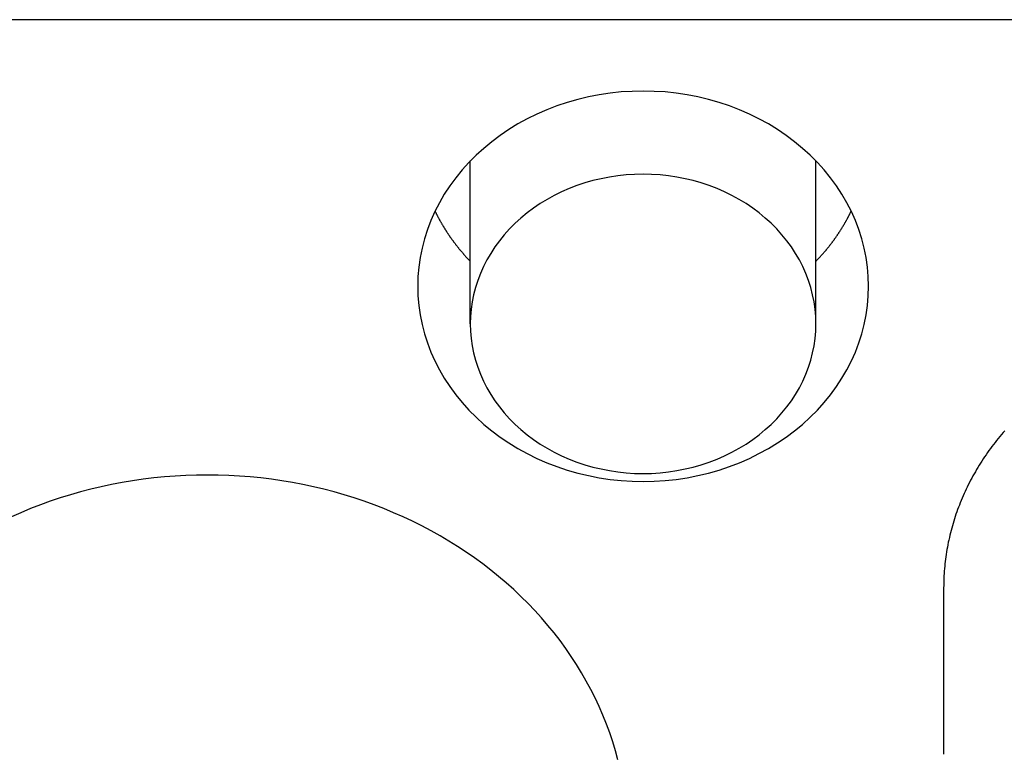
# Model space of a CAD drawing. Extents: x 1107 to 4046, y 937 to 3355.
# Tile 492 of 656: x 2189.33 to 2195.88, y 2670.66 to 2675.55. Entities that reach past the tile are written whole.
import ezdxf

# ---------------------------------------------------------------- set-up
doc = ezdxf.new("R2010")
doc.units = 0
doc.layers.add('KF_VIDA_L___C_REAR', color=7, linetype='CONTINUOUS')

# ---------------------------------------------------------------- blocks, each defined once
blk = doc.blocks.new('KF_VIDA_L___C_REAR')
at = {"layer": 'KF_VIDA_L___C_REAR'}
for p, q in [((42.917343, 986.334237), (-46.917343, 986.334237)), ((5.35, 984.309917), (5.35, 985.393959)), ((7.65, 984.309917), (7.65, 985.393959)), ((8.5, 982.552208), (8.5, 982.152208)), ((8.5, 982.152208), (8.5, 981.44536))]:
    blk.add_line(p, q, dxfattribs=at)
for points in [[(5, 984.56, 0), (5.00181, 984.496, 0), (5.00722, 984.433, 0), (5.01624, 984.369, 0), (5.02882, 984.306, 0), (5.04495, 984.244, 0), (5.06459, 984.183, 0), (5.08768, 984.122, 0), (5.11418, 984.063, 0), (5.14402, 984.005, 0), (5.17712, 983.948, 0), (5.21341, 983.892, 0), (5.2528, 983.838, 0), (5.29519, 983.786, 0), (5.34048, 983.736, 0), (5.38857, 983.688, 0), (5.43934, 983.641, 0), (5.49266, 983.597, 0), (5.54841, 983.556, 0), (5.60645, 983.517, 0), (5.66664, 983.48, 0), (5.72885, 983.446, 0), (5.7929, 983.414, 0), (5.85867, 983.386, 0), (5.92597, 983.36, 0), (5.99467, 983.337, 0), (6.06457, 983.317, 0), (6.13553, 983.3, 0), (6.20736, 983.286, 0), (6.2799, 983.275, 0), (6.35297, 983.267, 0), (6.4264, 983.262, 0), (6.5, 983.261, 0), (6.5736, 983.262, 0), (6.64703, 983.267, 0), (6.7201, 983.275, 0), (6.79264, 983.286, 0), (6.86447, 983.3, 0), (6.93543, 983.317, 0), (7.00533, 983.337, 0), (7.07403, 983.36, 0), (7.14133, 983.386, 0), (7.2071, 983.414, 0), (7.27115, 983.446, 0), (7.33336, 983.48, 0), (7.39355, 983.517, 0), (7.45159, 983.556, 0), (7.50734, 983.597, 0), (7.56066, 983.641, 0), (7.61143, 983.688, 0), (7.65952, 983.736, 0), (7.70481, 983.786, 0), (7.7472, 983.838, 0), (7.78659, 983.892, 0), (7.82288, 983.948, 0), (7.85598, 984.005, 0), (7.88582, 984.063, 0), (7.91232, 984.122, 0), (7.93541, 984.183, 0), (7.95505, 984.244, 0), (7.97118, 984.306, 0), (7.98376, 984.369, 0), (7.99278, 984.433, 0), (7.99819, 984.496, 0), (8, 984.56, 0), (7.99819, 984.624, 0), (7.99278, 984.687, 0), (7.98376, 984.751, 0), (7.97118, 984.813, 0), (7.95505, 984.876, 0), (7.93541, 984.937, 0), (7.91232, 984.998, 0), (7.88582, 985.057, 0), (7.85598, 985.115, 0), (7.82288, 985.172, 0), (7.78659, 985.228, 0), (7.7472, 985.282, 0), (7.70481, 985.334, 0), (7.65952, 985.384, 0), (7.61143, 985.432, 0), (7.56066, 985.478, 0), (7.50734, 985.522, 0), (7.45159, 985.564, 0), (7.39355, 985.603, 0), (7.33336, 985.64, 0), (7.27115, 985.674, 0), (7.2071, 985.706, 0), (7.14133, 985.734, 0), (7.07403, 985.76, 0), (7.00533, 985.783, 0), (6.93543, 985.803, 0), (6.86447, 985.82, 0), (6.79264, 985.834, 0), (6.7201, 985.845, 0), (6.64703, 985.853, 0), (6.5736, 985.857, 0), (6.5, 985.859, 0), (6.4264, 985.857, 0), (6.35297, 985.853, 0), (6.2799, 985.845, 0), (6.20736, 985.834, 0), (6.13553, 985.82, 0), (6.06457, 985.803, 0), (5.99467, 985.783, 0), (5.92597, 985.76, 0), (5.85867, 985.734, 0), (5.7929, 985.706, 0), (5.72885, 985.674, 0), (5.66664, 985.64, 0), (5.60645, 985.603, 0), (5.54841, 985.564, 0), (5.49266, 985.522, 0), (5.43934, 985.478, 0), (5.38857, 985.432, 0), (5.34048, 985.384, 0), (5.29519, 985.334, 0), (5.2528, 985.282, 0), (5.21341, 985.228, 0), (5.17712, 985.172, 0), (5.14402, 985.115, 0), (5.11418, 985.057, 0), (5.08768, 984.998, 0), (5.06459, 984.937, 0), (5.04495, 984.876, 0), (5.02882, 984.813, 0), (5.01624, 984.751, 0), (5.00722, 984.687, 0), (5.00181, 984.624, 0), (5, 984.56, 0)], [(5.35, 984.31, 0), (5.35139, 984.261, 0), (5.35554, 984.212, 0), (5.36245, 984.164, 0), (5.3721, 984.116, 0), (5.38446, 984.068, 0), (5.39952, 984.021, 0), (5.41722, 983.974, 0), (5.43754, 983.929, 0), (5.46041, 983.884, 0), (5.48579, 983.84, 0), (5.51361, 983.798, 0), (5.54381, 983.757, 0), (5.57631, 983.717, 0), (5.61104, 983.678, 0), (5.64791, 983.641, 0), (5.68683, 983.606, 0), (5.72771, 983.572, 0), (5.77045, 983.54, 0), (5.81495, 983.51, 0), (5.86109, 983.482, 0), (5.90878, 983.456, 0), (5.95789, 983.432, 0), (6.00831, 983.41, 0), (6.05991, 983.39, 0), (6.11258, 983.372, 0), (6.16617, 983.357, 0), (6.22057, 983.344, 0), (6.27565, 983.333, 0), (6.33126, 983.325, 0), (6.38728, 983.319, 0), (6.44357, 983.315, 0), (6.5, 983.314, 0), (6.55643, 983.315, 0), (6.61272, 983.319, 0), (6.66874, 983.325, 0), (6.72435, 983.333, 0), (6.77943, 983.344, 0), (6.83383, 983.357, 0), (6.88742, 983.372, 0), (6.94009, 983.39, 0), (6.99169, 983.41, 0), (7.04211, 983.432, 0), (7.09122, 983.456, 0), (7.13891, 983.482, 0), (7.18505, 983.51, 0), (7.22955, 983.54, 0), (7.27229, 983.572, 0), (7.31317, 983.606, 0), (7.35209, 983.641, 0), (7.38896, 983.678, 0), (7.42369, 983.717, 0), (7.45619, 983.757, 0), (7.48639, 983.798, 0), (7.51421, 983.84, 0), (7.53959, 983.884, 0), (7.56246, 983.929, 0), (7.58278, 983.974, 0), (7.60048, 984.021, 0), (7.61554, 984.068, 0), (7.6279, 984.116, 0), (7.63755, 984.164, 0), (7.64446, 984.212, 0), (7.64861, 984.261, 0), (7.65, 984.31, 0), (7.64861, 984.359, 0), (7.64446, 984.408, 0), (7.63755, 984.456, 0), (7.6279, 984.504, 0), (7.61554, 984.552, 0), (7.60048, 984.599, 0), (7.58278, 984.645, 0), (7.56246, 984.691, 0), (7.53959, 984.736, 0), (7.51421, 984.779, 0), (7.48639, 984.822, 0), (7.45619, 984.863, 0), (7.42369, 984.903, 0), (7.38896, 984.942, 0), (7.35209, 984.979, 0), (7.31317, 985.014, 0), (7.27229, 985.048, 0), (7.22955, 985.08, 0), (7.18505, 985.11, 0), (7.13891, 985.138, 0), (7.09122, 985.164, 0), (7.04211, 985.188, 0), (6.99169, 985.21, 0), (6.94009, 985.23, 0), (6.88742, 985.248, 0), (6.83383, 985.263, 0), (6.77943, 985.276, 0), (6.72435, 985.287, 0), (6.66874, 985.295, 0), (6.61272, 985.301, 0), (6.55643, 985.305, 0), (6.5, 985.306, 0), (6.44357, 985.305, 0), (6.38728, 985.301, 0), (6.33126, 985.295, 0), (6.27565, 985.287, 0), (6.22057, 985.276, 0), (6.16617, 985.263, 0), (6.11258, 985.248, 0), (6.05991, 985.23, 0), (6.00831, 985.21, 0), (5.95789, 985.188, 0), (5.90878, 985.164, 0), (5.86109, 985.138, 0), (5.81495, 985.11, 0), (5.77045, 985.08, 0), (5.72771, 985.048, 0), (5.68683, 985.014, 0), (5.64791, 984.979, 0), (5.61104, 984.942, 0), (5.57631, 984.903, 0), (5.54381, 984.863, 0), (5.51361, 984.822, 0), (5.48579, 984.779, 0), (5.46041, 984.736, 0), (5.43754, 984.691, 0), (5.41722, 984.645, 0), (5.39952, 984.599, 0), (5.38446, 984.552, 0), (5.3721, 984.504, 0), (5.36245, 984.456, 0), (5.35554, 984.408, 0), (5.35139, 984.359, 0), (5.35, 984.31, 0)], [(5.11556, 985.06, 0), (5.11693, 985.057, 0), (5.1183, 985.054, 0), (5.11968, 985.051, 0), (5.12107, 985.049, 0), (5.12247, 985.046, 0), (5.12388, 985.043, 0), (5.12529, 985.04, 0), (5.12671, 985.037, 0), (5.12814, 985.035, 0), (5.12957, 985.032, 0), (5.13101, 985.029, 0), (5.13247, 985.026, 0), (5.13392, 985.023, 0), (5.13539, 985.021, 0), (5.13686, 985.018, 0), (5.13834, 985.015, 0), (5.13983, 985.012, 0), (5.14133, 985.009, 0), (5.14283, 985.007, 0), (5.14434, 985.004, 0), (5.14586, 985.001, 0), (5.14739, 984.998, 0), (5.14892, 984.996, 0), (5.15046, 984.993, 0), (5.15201, 984.99, 0), (5.15357, 984.987, 0), (5.15513, 984.985, 0), (5.15671, 984.982, 0), (5.15828, 984.979, 0), (5.15987, 984.976, 0), (5.16146, 984.974, 0), (5.16307, 984.971, 0), (5.16467, 984.968, 0), (5.16629, 984.965, 0), (5.16791, 984.963, 0), (5.16955, 984.96, 0), (5.17118, 984.957, 0), (5.17283, 984.955, 0), (5.17448, 984.952, 0), (5.17614, 984.949, 0), (5.17781, 984.946, 0), (5.17949, 984.944, 0), (5.18117, 984.941, 0), (5.18286, 984.938, 0), (5.18456, 984.936, 0), (5.18626, 984.933, 0), (5.18797, 984.93, 0), (5.18969, 984.928, 0), (5.19142, 984.925, 0), (5.19315, 984.922, 0), (5.1949, 984.92, 0), (5.19664, 984.917, 0), (5.1984, 984.914, 0), (5.20016, 984.912, 0), (5.20193, 984.909, 0), (5.20371, 984.906, 0), (5.2055, 984.904, 0), (5.20729, 984.901, 0), (5.20909, 984.898, 0), (5.21089, 984.896, 0), (5.21271, 984.893, 0), (5.21453, 984.89, 0), (5.21635, 984.888, 0), (5.21819, 984.885, 0), (5.22003, 984.883, 0), (5.22188, 984.88, 0), (5.22374, 984.877, 0), (5.2256, 984.875, 0), (5.22747, 984.872, 0), (5.22935, 984.87, 0), (5.23123, 984.867, 0), (5.23313, 984.864, 0), (5.23502, 984.862, 0), (5.23693, 984.859, 0), (5.23884, 984.857, 0), (5.24076, 984.854, 0), (5.24269, 984.851, 0), (5.24462, 984.849, 0), (5.24656, 984.846, 0), (5.24851, 984.844, 0), (5.25047, 984.841, 0), (5.25243, 984.839, 0), (5.2544, 984.836, 0), (5.25637, 984.834, 0), (5.25836, 984.831, 0), (5.26035, 984.829, 0), (5.26234, 984.826, 0), (5.26435, 984.823, 0), (5.26636, 984.821, 0), (5.26837, 984.818, 0), (5.2704, 984.816, 0), (5.27243, 984.813, 0), (5.27447, 984.811, 0), (5.27651, 984.808, 0), (5.27856, 984.806, 0), (5.28062, 984.803, 0), (5.28268, 984.801, 0), (5.28476, 984.798, 0), (5.28683, 984.796, 0), (5.28892, 984.793, 0), (5.29101, 984.791, 0), (5.29311, 984.789, 0), (5.29522, 984.786, 0), (5.29733, 984.784, 0), (5.29945, 984.781, 0), (5.30157, 984.779, 0), (5.3037, 984.776, 0), (5.30584, 984.774, 0), (5.30799, 984.771, 0), (5.31014, 984.769, 0), (5.3123, 984.766, 0), (5.31446, 984.764, 0), (5.31664, 984.762, 0), (5.31882, 984.759, 0), (5.321, 984.757, 0), (5.32319, 984.754, 0), (5.32539, 984.752, 0), (5.3276, 984.75, 0), (5.32981, 984.747, 0), (5.33202, 984.745, 0), (5.33425, 984.742, 0), (5.33648, 984.74, 0), (5.33872, 984.738, 0), (5.34096, 984.735, 0), (5.34321, 984.733, 0), (5.34547, 984.731, 0), (5.34773, 984.728, 0), (5.35, 984.726, 0)], [(7.65, 984.726, 0), (7.65227, 984.728, 0), (7.65453, 984.731, 0), (7.65679, 984.733, 0), (7.65904, 984.735, 0), (7.66128, 984.738, 0), (7.66352, 984.74, 0), (7.66575, 984.742, 0), (7.66798, 984.745, 0), (7.67019, 984.747, 0), (7.6724, 984.75, 0), (7.67461, 984.752, 0), (7.67681, 984.754, 0), (7.679, 984.757, 0), (7.68118, 984.759, 0), (7.68336, 984.762, 0), (7.68554, 984.764, 0), (7.6877, 984.766, 0), (7.68986, 984.769, 0), (7.69201, 984.771, 0), (7.69416, 984.774, 0), (7.6963, 984.776, 0), (7.69843, 984.779, 0), (7.70055, 984.781, 0), (7.70267, 984.784, 0), (7.70478, 984.786, 0), (7.70689, 984.789, 0), (7.70899, 984.791, 0), (7.71108, 984.793, 0), (7.71317, 984.796, 0), (7.71524, 984.798, 0), (7.71732, 984.801, 0), (7.71938, 984.803, 0), (7.72144, 984.806, 0), (7.72349, 984.808, 0), (7.72553, 984.811, 0), (7.72757, 984.813, 0), (7.7296, 984.816, 0), (7.73163, 984.818, 0), (7.73364, 984.821, 0), (7.73565, 984.823, 0), (7.73766, 984.826, 0), (7.73965, 984.829, 0), (7.74164, 984.831, 0), (7.74363, 984.834, 0), (7.7456, 984.836, 0), (7.74757, 984.839, 0), (7.74953, 984.841, 0), (7.75149, 984.844, 0), (7.75344, 984.846, 0), (7.75538, 984.849, 0), (7.75731, 984.851, 0), (7.75924, 984.854, 0), (7.76116, 984.857, 0), (7.76307, 984.859, 0), (7.76498, 984.862, 0), (7.76687, 984.864, 0), (7.76877, 984.867, 0), (7.77065, 984.87, 0), (7.77253, 984.872, 0), (7.7744, 984.875, 0), (7.77626, 984.877, 0), (7.77812, 984.88, 0), (7.77997, 984.883, 0), (7.78181, 984.885, 0), (7.78365, 984.888, 0), (7.78547, 984.89, 0), (7.78729, 984.893, 0), (7.78911, 984.896, 0), (7.79091, 984.898, 0), (7.79271, 984.901, 0), (7.7945, 984.904, 0), (7.79629, 984.906, 0), (7.79807, 984.909, 0), (7.79984, 984.912, 0), (7.8016, 984.914, 0), (7.80336, 984.917, 0), (7.8051, 984.92, 0), (7.80685, 984.922, 0), (7.80858, 984.925, 0), (7.81031, 984.928, 0), (7.81203, 984.93, 0), (7.81374, 984.933, 0), (7.81544, 984.936, 0), (7.81714, 984.938, 0), (7.81883, 984.941, 0), (7.82051, 984.944, 0), (7.82219, 984.946, 0), (7.82386, 984.949, 0), (7.82552, 984.952, 0), (7.82717, 984.955, 0), (7.82882, 984.957, 0), (7.83045, 984.96, 0), (7.83209, 984.963, 0), (7.83371, 984.965, 0), (7.83533, 984.968, 0), (7.83693, 984.971, 0), (7.83854, 984.974, 0), (7.84013, 984.976, 0), (7.84172, 984.979, 0), (7.84329, 984.982, 0), (7.84487, 984.985, 0), (7.84643, 984.987, 0), (7.84799, 984.99, 0), (7.84954, 984.993, 0), (7.85108, 984.996, 0), (7.85261, 984.998, 0), (7.85414, 985.001, 0), (7.85566, 985.004, 0), (7.85717, 985.007, 0), (7.85867, 985.009, 0), (7.86017, 985.012, 0), (7.86166, 985.015, 0), (7.86314, 985.018, 0), (7.86461, 985.021, 0), (7.86608, 985.023, 0), (7.86753, 985.026, 0), (7.86899, 985.029, 0), (7.87043, 985.032, 0), (7.87186, 985.035, 0), (7.87329, 985.037, 0), (7.87471, 985.04, 0), (7.87612, 985.043, 0), (7.87753, 985.046, 0), (7.87893, 985.049, 0), (7.88032, 985.051, 0), (7.8817, 985.054, 0), (7.88307, 985.057, 0), (7.88444, 985.06, 0)], [(8.9064, 983.599, 0), (8.89526, 983.586, 0), (8.88427, 983.573, 0), (8.87341, 983.56, 0), (8.8627, 983.547, 0), (8.85212, 983.534, 0), (8.84169, 983.52, 0), (8.8314, 983.507, 0), (8.82125, 983.494, 0), (8.81124, 983.48, 0), (8.80139, 983.467, 0), (8.79167, 983.453, 0), (8.78211, 983.439, 0), (8.77269, 983.425, 0), (8.76342, 983.411, 0), (8.7543, 983.397, 0), (8.74533, 983.383, 0), (8.73651, 983.369, 0), (8.72784, 983.355, 0), (8.71932, 983.341, 0), (8.71096, 983.326, 0), (8.70275, 983.312, 0), (8.69469, 983.298, 0), (8.68679, 983.283, 0), (8.67905, 983.269, 0), (8.67146, 983.254, 0), (8.66403, 983.239, 0), (8.65676, 983.224, 0), (8.64964, 983.21, 0), (8.64268, 983.195, 0), (8.63589, 983.18, 0), (8.62925, 983.165, 0), (8.62278, 983.15, 0), (8.61646, 983.135, 0), (8.61031, 983.119, 0), (8.60432, 983.104, 0), (8.59849, 983.089, 0), (8.59283, 983.074, 0), (8.58733, 983.058, 0), (8.58199, 983.043, 0), (8.57682, 983.028, 0), (8.57182, 983.012, 0), (8.56698, 982.997, 0), (8.5623, 982.981, 0), (8.55779, 982.966, 0), (8.55345, 982.95, 0), (8.54928, 982.934, 0), (8.54527, 982.919, 0), (8.54144, 982.903, 0), (8.53777, 982.887, 0), (8.53427, 982.871, 0), (8.53093, 982.856, 0), (8.52777, 982.84, 0), (8.52478, 982.824, 0), (8.52195, 982.808, 0), (8.5193, 982.792, 0), (8.51681, 982.776, 0), (8.5145, 982.76, 0), (8.51236, 982.744, 0), (8.51039, 982.728, 0), (8.50858, 982.713, 0), (8.50695, 982.697, 0), (8.5055, 982.681, 0), (8.50421, 982.665, 0), (8.50309, 982.648, 0), (8.50215, 982.632, 0), (8.50137, 982.616, 0), (8.50077, 982.6, 0), (8.50034, 982.584, 0), (8.50009, 982.568, 0), (8.5, 982.552, 0)], [(6.3326, 981.408, 0), (6.31615, 981.468, 0), (6.29793, 981.528, 0), (6.27796, 981.587, 0), (6.25625, 981.646, 0), (6.23282, 981.705, 0), (6.20767, 981.763, 0), (6.18084, 981.82, 0), (6.15232, 981.876, 0), (6.12215, 981.932, 0), (6.09033, 981.988, 0), (6.0569, 982.042, 0), (6.02188, 982.096, 0), (5.98528, 982.149, 0), (5.94713, 982.202, 0), (5.90745, 982.253, 0), (5.86628, 982.303, 0), (5.82363, 982.353, 0), (5.77954, 982.402, 0), (5.73404, 982.449, 0), (5.68715, 982.496, 0), (5.6389, 982.541, 0), (5.58932, 982.586, 0), (5.53846, 982.629, 0), (5.48633, 982.671, 0), (5.43298, 982.712, 0), (5.37844, 982.752, 0), (5.32274, 982.791, 0), (5.26593, 982.828, 0), (5.20803, 982.864, 0), (5.14909, 982.899, 0), (5.08914, 982.933, 0), (5.02822, 982.965, 0), (4.96638, 982.996, 0), (4.90364, 983.025, 0), (4.84006, 983.053, 0), (4.77568, 983.08, 0), (4.71053, 983.105, 0), (4.64466, 983.129, 0), (4.57811, 983.151, 0), (4.51093, 983.172, 0), (4.44315, 983.192, 0), (4.37483, 983.209, 0), (4.306, 983.226, 0), (4.23671, 983.241, 0), (4.16701, 983.254, 0), (4.09694, 983.266, 0), (4.02655, 983.276, 0), (3.95589, 983.285, 0), (3.88499, 983.292, 0), (3.8139, 983.297, 0), (3.74268, 983.301, 0), (3.67136, 983.303, 0), (3.6, 983.304, 0), (3.52864, 983.303, 0), (3.45732, 983.301, 0), (3.3861, 983.297, 0), (3.31501, 983.292, 0), (3.24411, 983.285, 0), (3.17345, 983.276, 0), (3.10306, 983.266, 0), (3.03299, 983.254, 0), (2.96329, 983.241, 0), (2.894, 983.226, 0), (2.82517, 983.209, 0), (2.75685, 983.192, 0), (2.68907, 983.172, 0), (2.62189, 983.151, 0), (2.55534, 983.129, 0), (2.48947, 983.105, 0), (2.42432, 983.08, 0), (2.35994, 983.053, 0), (2.29636, 983.025, 0)]]:
    blk.add_polyline3d(points, dxfattribs=at)

msp = doc.modelspace()

# ---------------------------------------------------------------- block references
at = {"layer": 'KF_VIDA_L___C_REAR'}
msp.add_blockref('KF_VIDA_L___C_REAR', (2186.9791, 1689.2132), dxfattribs=at)

doc.saveas('drawing.dxf')
